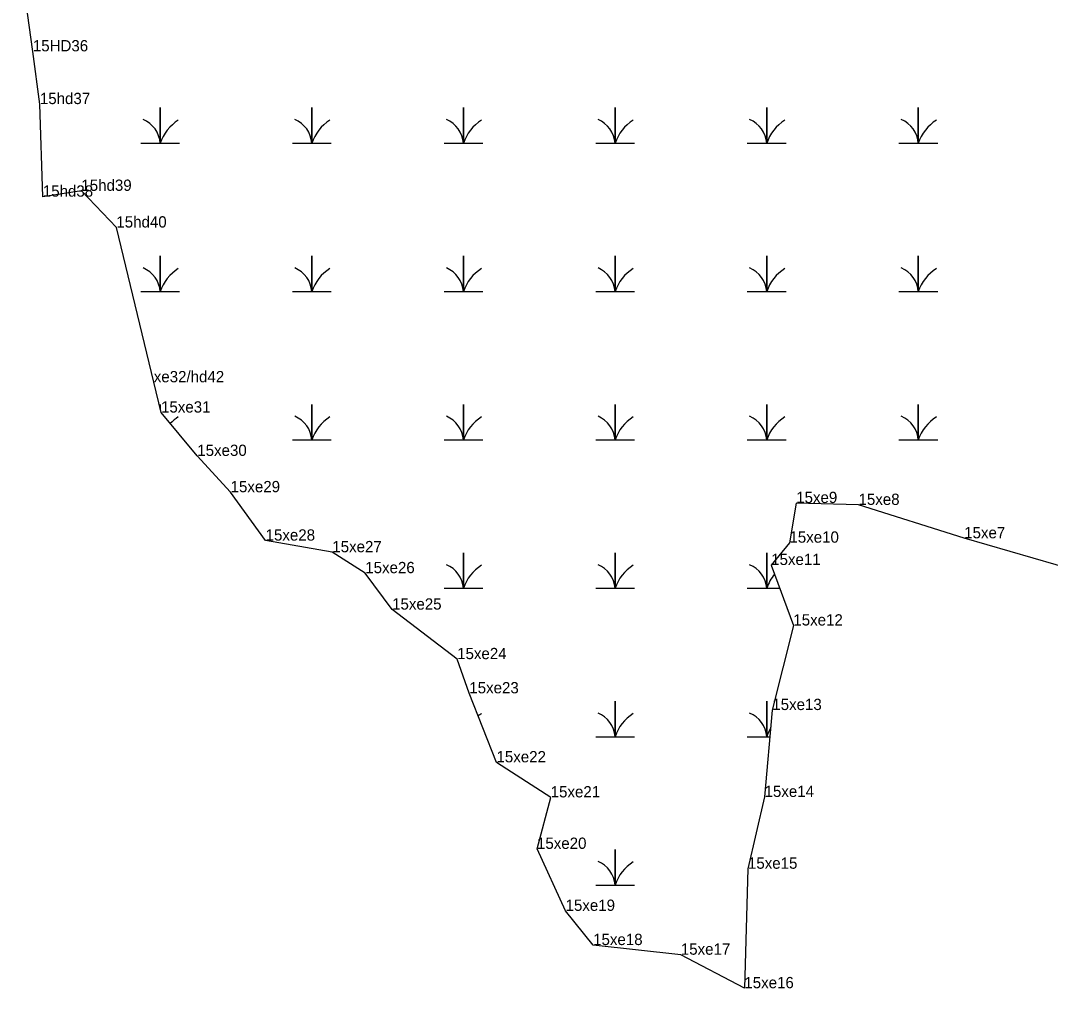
# Model space of a CAD drawing. Extents: x 2072529 to 2268796, y 436423 to 470397.
# Drawn here: x 2267246.2 to 2267702.9, y 443475.3 to 443904.5 of the extents above; entities that cross this region are included whole.
import ezdxf

# ---------------------------------------------------------------- set-up
doc = ezdxf.new("R2010")
doc.units = 0
for name, color, linetype in [('Exist Environmental Wetland Boundary', 7, 'Continuous'), ('Exist Environmental Wetland Boundary Cogo Comment', 7, 'Continuous'), ('Exist Environmental Wetland Boundary Cogo Point CELL', 7, 'Continuous'), ('Exist Hydro Swamp or Marsh', 7, 'Continuous')]:
    doc.layers.add(name, color=color, linetype=linetype)

msp = doc.modelspace()

# ---------------------------------------------------------------- linework, layer by layer
at = {"layer": 'Exist Environmental Wetland Boundary'}
for points in [[(2267254.71, 443867.46), (2267251.59, 443890.85), (2267246.15, 443930.33)], [(2267725.87, 443657.23), (2267664.69, 443674.89), (2267617.82, 443689.69), (2267590.18, 443690.53), (2267587.18, 443672.94), (2267579.08, 443663.04), (2267588.92, 443636.21), (2267579.59, 443598.72), (2267576.15, 443560.18), (2267568.79, 443528.33), (2267567.19, 443475.34), (2267539.01, 443490.2), (2267500.11, 443494.48), (2267487.88, 443509.65), (2267475.21, 443537.15), (2267481.28, 443559.98), (2267457.24, 443575.52), (2267445.19, 443606.13), (2267439.79, 443621.29), (2267410.94, 443643.26), (2267399.03, 443659.42), (2267384.42, 443668.71), (2267354.83, 443673.87), (2267339.3, 443695.32), (2267324.52, 443711.42), (2267308.45, 443730.65), (2267305.23, 443744.08), (2267288.63, 443812.72), (2267273.11, 443828.98), (2267256.02, 443826.4), (2267254.71, 443867.46)]]:
    msp.add_lwpolyline(points, dxfattribs=at)
at = {"layer": 'Exist Environmental Wetland Boundary Cogo Point CELL'}
for p, q in [((2267251.59, 443890.85), (2267251.59, 443890.85)), ((2267254.71, 443867.46), (2267254.71, 443867.46)), ((2267273.11, 443828.98), (2267273.11, 443828.98)), ((2267256.02, 443826.4), (2267256.02, 443826.4)), ((2267288.63, 443812.72), (2267288.63, 443812.72)), ((2267305.23, 443744.08), (2267305.23, 443744.08)), ((2267308.45, 443730.65), (2267308.45, 443730.65)), ((2267324.52, 443711.42), (2267324.52, 443711.42)), ((2267339.3, 443695.32), (2267339.3, 443695.32)), ((2267590.18, 443690.53), (2267590.18, 443690.53)), ((2267617.82, 443689.69), (2267617.82, 443689.69)), ((2267354.83, 443673.87), (2267354.83, 443673.87)), ((2267587.18, 443672.94), (2267587.18, 443672.94)), ((2267664.69, 443674.89), (2267664.69, 443674.89)), ((2267384.42, 443668.71), (2267384.42, 443668.71)), ((2267399.03, 443659.42), (2267399.03, 443659.42)), ((2267579.08, 443663.04), (2267579.08, 443663.04)), ((2267410.94, 443643.26), (2267410.94, 443643.26)), ((2267588.92, 443636.21), (2267588.92, 443636.21)), ((2267439.79, 443621.29), (2267439.79, 443621.29)), ((2267445.19, 443606.13), (2267445.19, 443606.13)), ((2267579.59, 443598.72), (2267579.59, 443598.72)), ((2267457.24, 443575.52), (2267457.24, 443575.52)), ((2267481.28, 443559.98), (2267481.28, 443559.98)), ((2267576.15, 443560.18), (2267576.15, 443560.18)), ((2267475.21, 443537.15), (2267475.21, 443537.15)), ((2267568.79, 443528.33), (2267568.79, 443528.33)), ((2267487.88, 443509.65), (2267487.88, 443509.65)), ((2267500.11, 443494.48), (2267500.11, 443494.48)), ((2267539.01, 443490.2), (2267539.01, 443490.2)), ((2267567.19, 443475.34), (2267567.19, 443475.34))]:
    msp.add_line(p, q, dxfattribs=at)
at = {"layer": 'Exist Hydro Swamp or Marsh'}
for points in [[(2267299.49, 443850.11), (2267308.09, 443850.11), (2267308.09, 443865.89), (2267308.09, 443850.11), (2267316.69, 443850.11)], [(2267366.74, 443850.11), (2267375.34, 443850.11), (2267375.34, 443865.89), (2267375.34, 443850.11), (2267383.94, 443850.11)], [(2267433.99, 443850.11), (2267442.59, 443850.11), (2267442.59, 443865.89), (2267442.59, 443850.11), (2267451.19, 443850.11)], [(2267501.24, 443850.11), (2267509.84, 443850.11), (2267509.84, 443865.89), (2267509.84, 443850.11), (2267518.44, 443850.11)], [(2267568.49, 443850.11), (2267577.09, 443850.11), (2267577.09, 443865.89), (2267577.09, 443850.11), (2267585.69, 443850.11)], [(2267635.74, 443850.11), (2267644.34, 443850.11), (2267644.34, 443865.89), (2267644.34, 443850.11), (2267652.94, 443850.11)], [(2267299.49, 443784.31), (2267308.09, 443784.31), (2267308.09, 443800.09), (2267308.09, 443784.31), (2267316.69, 443784.31)], [(2267366.74, 443784.31), (2267375.34, 443784.31), (2267375.34, 443800.09), (2267375.34, 443784.31), (2267383.94, 443784.31)], [(2267433.99, 443784.31), (2267442.59, 443784.31), (2267442.59, 443800.09), (2267442.59, 443784.31), (2267451.19, 443784.31)], [(2267501.24, 443784.31), (2267509.84, 443784.31), (2267509.84, 443800.09), (2267509.84, 443784.31), (2267518.44, 443784.31)], [(2267568.49, 443784.31), (2267577.09, 443784.31), (2267577.09, 443800.09), (2267577.09, 443784.31), (2267585.69, 443784.31)], [(2267635.74, 443784.31), (2267644.34, 443784.31), (2267644.34, 443800.09), (2267644.34, 443784.31), (2267652.94, 443784.31)], [(2267308.09, 443732.13), (2267308.09, 443734.29), (2267308.09, 443732.13)], [(2267366.74, 443718.51), (2267375.34, 443718.51), (2267375.34, 443734.29), (2267375.34, 443718.51), (2267383.94, 443718.51)], [(2267433.99, 443718.51), (2267442.59, 443718.51), (2267442.59, 443734.29), (2267442.59, 443718.51), (2267451.19, 443718.51)], [(2267501.24, 443718.51), (2267509.84, 443718.51), (2267509.84, 443734.29), (2267509.84, 443718.51), (2267518.44, 443718.51)], [(2267568.49, 443718.51), (2267577.09, 443718.51), (2267577.09, 443734.29), (2267577.09, 443718.51), (2267585.69, 443718.51)], [(2267635.74, 443718.51), (2267644.34, 443718.51), (2267644.34, 443734.29), (2267644.34, 443718.51), (2267652.94, 443718.51)], [(2267433.99, 443652.71), (2267442.59, 443652.71), (2267442.59, 443668.49), (2267442.59, 443652.71), (2267451.19, 443652.71)], [(2267501.24, 443652.71), (2267509.84, 443652.71), (2267509.84, 443668.49), (2267509.84, 443652.71), (2267518.44, 443652.71)], [(2267568.49, 443652.71), (2267577.09, 443652.71), (2267577.09, 443668.49), (2267577.09, 443652.71), (2267582.87, 443652.71)], [(2267501.24, 443586.91), (2267509.84, 443586.91), (2267509.84, 443602.69), (2267509.84, 443586.91), (2267518.44, 443586.91)], [(2267568.49, 443586.91), (2267577.09, 443586.91), (2267577.09, 443602.69), (2267577.09, 443586.91), (2267578.54, 443586.91)], [(2267501.24, 443521.11), (2267509.84, 443521.11), (2267509.84, 443536.89), (2267509.84, 443521.11), (2267518.44, 443521.11)], [(2267568.49, 443521.11), (2267568.57, 443521.11)]]:
    msp.add_lwpolyline(points, dxfattribs=at)
for centre, radius, start, end in [((2267295.82, 443849.22), 12.3, 4.1403, 67.535), ((2267326.33, 443844.05), 19.22, 122.1274, 161.6222), ((2267363.07, 443849.22), 12.3, 4.1403, 67.535), ((2267393.58, 443844.05), 19.22, 122.1274, 161.6222), ((2267430.32, 443849.22), 12.3, 4.1403, 67.535), ((2267460.83, 443844.05), 19.22, 122.1274, 161.6222), ((2267497.57, 443849.22), 12.3, 4.1403, 67.535), ((2267528.08, 443844.05), 19.22, 122.1274, 161.6222), ((2267564.82, 443849.22), 12.3, 4.1403, 67.535), ((2267595.33, 443844.05), 19.22, 122.1274, 161.6222), ((2267632.07, 443849.22), 12.3, 4.1403, 67.535), ((2267662.58, 443844.05), 19.22, 122.1274, 161.6222), ((2267295.82, 443783.42), 12.3, 4.1403, 67.535), ((2267326.33, 443778.25), 19.22, 122.1274, 161.6222), ((2267363.07, 443783.42), 12.3, 4.1403, 67.535), ((2267393.58, 443778.25), 19.22, 122.1274, 161.6222), ((2267430.32, 443783.42), 12.3, 4.1403, 67.535), ((2267460.83, 443778.25), 19.22, 122.1274, 161.6222), ((2267497.57, 443783.42), 12.3, 4.1403, 67.535), ((2267528.08, 443778.25), 19.22, 122.1274, 161.6222), ((2267564.82, 443783.42), 12.3, 4.1403, 67.535), ((2267595.33, 443778.25), 19.22, 122.1274, 161.6222), ((2267632.07, 443783.42), 12.3, 4.1403, 67.535), ((2267662.58, 443778.25), 19.22, 122.1274, 161.6222), ((2267326.33, 443712.45), 19.22, 122.1274, 136.0128), ((2267363.07, 443717.62), 12.3, 4.1403, 67.535), ((2267393.58, 443712.45), 19.22, 122.1274, 161.6222), ((2267430.32, 443717.62), 12.3, 4.1403, 67.535), ((2267460.83, 443712.45), 19.22, 122.1274, 161.6222), ((2267497.57, 443717.62), 12.3, 4.1403, 67.535), ((2267528.08, 443712.45), 19.22, 122.1274, 161.6222), ((2267564.82, 443717.62), 12.3, 4.1403, 67.535), ((2267595.33, 443712.45), 19.22, 122.1274, 161.6222), ((2267632.07, 443717.62), 12.3, 4.1403, 67.535), ((2267662.58, 443712.45), 19.22, 122.1274, 161.6222), ((2267430.32, 443651.82), 12.3, 4.1403, 67.535), ((2267460.83, 443646.65), 19.22, 122.1274, 161.6222), ((2267497.57, 443651.82), 12.3, 4.1403, 67.535), ((2267528.08, 443646.65), 19.22, 122.1274, 161.6222), ((2267564.82, 443651.82), 12.3, 4.1403, 67.535), ((2267595.33, 443646.65), 19.22, 140.1647, 161.6222), ((2267460.83, 443580.85), 19.22, 122.1274, 127.4689), ((2267497.57, 443586.02), 12.3, 4.1403, 67.535), ((2267528.08, 443580.85), 19.22, 122.1274, 161.6222), ((2267564.82, 443586.02), 12.3, 4.1403, 67.535), ((2267595.33, 443580.85), 19.22, 148.836, 161.6222), ((2267497.57, 443520.22), 12.3, 4.1403, 67.535), ((2267528.08, 443515.05), 19.22, 122.1274, 161.6222), ((2267564.82, 443520.22), 12.3, 67.4701, 67.535)]:
    msp.add_arc(centre, radius, start, end, dxfattribs=at)

# ---------------------------------------------------------------- texts
at = {"layer": 'Exist Environmental Wetland Boundary Cogo Comment'}
for s, p in [('15HD36', (2267251.59, 443890.85)), ('15hd37', (2267254.71, 443867.46)), ('15hd39', (2267273.11, 443828.98)), ('15hd38', (2267256.02, 443826.4)), ('15hd40', (2267288.63, 443812.72)), ('xe32/hd42', (2267305.23, 443744.08)), ('15xe31', (2267308.45, 443730.65)), ('15xe30', (2267324.52, 443711.42)), ('15xe29', (2267339.3, 443695.32)), ('15xe9', (2267590.18, 443690.53)), ('15xe8', (2267617.82, 443689.69)), ('15xe28', (2267354.83, 443673.87)), ('15xe10', (2267587.18, 443672.94)), ('15xe7', (2267664.69, 443674.89)), ('15xe27', (2267384.42, 443668.71)), ('15xe26', (2267399.03, 443659.42)), ('15xe11', (2267579.08, 443663.04)), ('15xe25', (2267410.94, 443643.26)), ('15xe12', (2267588.92, 443636.21)), ('15xe24', (2267439.79, 443621.29)), ('15xe23', (2267445.19, 443606.13)), ('15xe13', (2267579.59, 443598.72)), ('15xe22', (2267457.24, 443575.52)), ('15xe21', (2267481.28, 443559.98)), ('15xe14', (2267576.15, 443560.18)), ('15xe20', (2267475.21, 443537.15)), ('15xe15', (2267568.79, 443528.33)), ('15xe19', (2267487.88, 443509.65)), ('15xe18', (2267500.11, 443494.48)), ('15xe17', (2267539.01, 443490.2)), ('15xe16', (2267567.19, 443475.34))]:
    msp.add_text(s, height=5, dxfattribs=at).set_placement(p)

doc.saveas('drawing.dxf')
